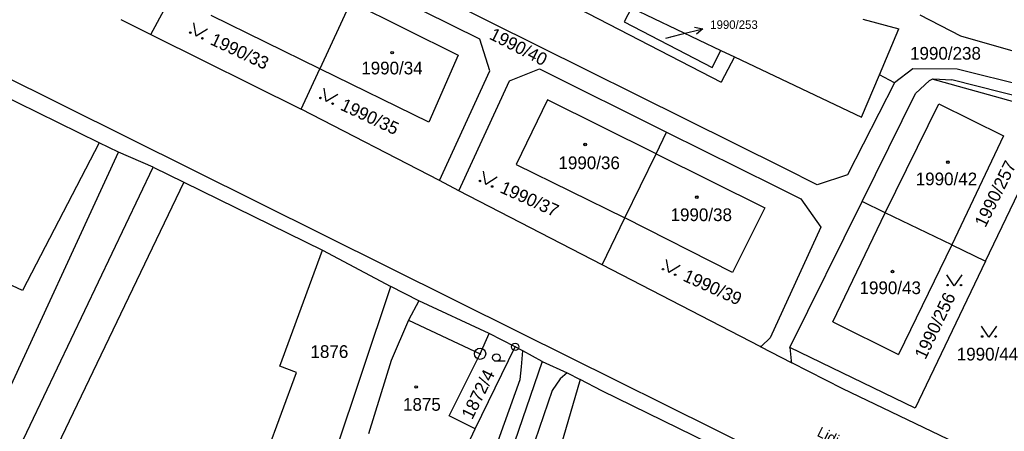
# Model space of a CAD drawing. Extents: x -593183 to -588034, y -1130415 to -1124994.
# Drawn here: x -590481 to -590349.2, y -1129005.3 to -1128950.3 of the extents above; entities that cross this region are included whole.
import ezdxf

# ---------------------------------------------------------------- set-up
doc = ezdxf.new("R2010")
doc.units = 0
for name, color, linetype in [('Vrstva 1', 7, 'Continuous'), ('Vrstva 15', 7, 'Continuous'), ('Vrstva 16', 7, 'Continuous'), ('Vrstva 18', 7, 'Continuous'), ('Vrstva 19', 7, 'Continuous'), ('Vrstva 24', 7, 'Continuous'), ('Vrstva 25', 7, 'Continuous'), ('Vrstva 4', 7, 'Continuous')]:
    doc.layers.add(name, color=color, linetype=linetype)

msp = doc.modelspace()

# ---------------------------------------------------------------- linework, layer by layer
at = {"layer": 'Vrstva 1'}
for p, q in [((-590437.34, -1128932.64), (-590387.11, -1128958.62)), ((-590378.69, -1128970.14), (-590448.55, -1128935.4)), ((-590419.43, -1128952.87), (-590435.32, -1128944.98)), ((-590463.46, -1128952.23), (-590460.61, -1128946.93)), ((-590436.67, -1128947.88), (-590440.82, -1128956.82)), ((-590436.67, -1128947.88), (-590422.3, -1128954.99)), ((-590399.13, -1128948.69), (-590400.1, -1128950.55)), ((-590399.13, -1128948.69), (-590387.18, -1128954.37)), ((-590360.54, -1128949.63), (-590355.11, -1128952.44)), ((-590467.45, -1128950.23), (-590463.46, -1128952.23)), ((-590440.82, -1128956.82), (-590455.37, -1128949.68)), ((-590400.1, -1128950.55), (-590388.34, -1128956.64)), ((-590368.16, -1128950.19), (-590363.34, -1128951.5)), ((-590414.12, -1128992.1), (-590496.39, -1128951.23)), ((-590463.46, -1128952.23), (-590463.1, -1128952.41)), ((-590365.95, -1128957.66), (-590363.34, -1128951.5)), ((-590463.1, -1128952.41), (-590443.33, -1128962.24)), ((-590418.08, -1128957.12), (-590419.43, -1128952.87)), ((-590355.11, -1128952.44), (-590338.23, -1128957.21)), ((-590388.34, -1128956.64), (-590387.18, -1128954.37)), ((-590387.18, -1128954.37), (-590385.34, -1128955.24)), ((-590470.38, -1128966.72), (-590492.06, -1128956.11)), ((-590422.3, -1128954.99), (-590426.25, -1128963.98)), ((-590385.34, -1128955.24), (-590387.11, -1128958.62)), ((-590385.34, -1128955.24), (-590368.35, -1128963.31)), ((-590443.33, -1128962.24), (-590440.82, -1128956.82)), ((-590426.25, -1128963.98), (-590440.82, -1128956.82)), ((-590424.82, -1128971.8), (-590418.08, -1128957.12)), ((-590415.47, -1128958.42), (-590411.44, -1128956.83)), ((-590411.44, -1128956.83), (-590394.43, -1128965.29)), ((-590361.47, -1128956.84), (-590363.94, -1128958.69)), ((-590355.54, -1128956.88), (-590361.47, -1128956.84)), ((-590338.97, -1128960.99), (-590355.54, -1128956.88)), ((-590422.22, -1128973.14), (-590415.47, -1128958.42)), ((-590363.94, -1128958.69), (-590370.23, -1128971)), ((-590368.35, -1128963.31), (-590365.95, -1128957.66)), ((-590363.94, -1128958.69), (-590365.95, -1128957.66)), ((-590361.14, -1128960.13), (-590359.27, -1128958.38)), ((-590359.27, -1128958.38), (-590358.9, -1128958.23)), ((-590358.9, -1128958.23), (-590358.78, -1128958.18)), ((-590342.3, -1128962.84), (-590358.9, -1128958.23)), ((-590358.78, -1128958.18), (-590356.25, -1128958.32)), ((-590339.22, -1128962.61), (-590356.25, -1128958.32)), ((-590368.28, -1128974.59), (-590361.14, -1128960.13)), ((-590410.36, -1128960.99), (-590414.56, -1128969.62)), ((-590395.84, -1128968.2), (-590410.36, -1128960.99)), ((-590365.18, -1128976.09), (-590358.01, -1128961.51)), ((-590358.01, -1128961.51), (-590349.34, -1128965.79)), ((-590424.82, -1128971.8), (-590443.33, -1128962.24)), ((-590351.75, -1128982.58), (-590342.3, -1128962.84)), ((-590395.84, -1128968.2), (-590394.43, -1128965.29)), ((-590394.43, -1128965.29), (-590379.86, -1128972.52)), ((-590470.38, -1128966.72), (-590480.61, -1128986.5)), ((-590467.77, -1128967.98), (-590470.38, -1128966.72)), ((-590349.34, -1128965.79), (-590356.28, -1128980.39)), ((-590487.34, -1129010.38), (-590467.77, -1128967.98)), ((-590463.14, -1128969.99), (-590467.77, -1128967.98)), ((-590400, -1128976.77), (-590395.84, -1128968.2)), ((-590395.84, -1128968.2), (-590381.3, -1128975.42)), ((-590487, -1129020.04), (-590463.14, -1128969.99)), ((-590463.14, -1128969.99), (-590459.01, -1128972.01)), ((-590414.56, -1128969.62), (-590400, -1128976.77)), ((-590374.28, -1128972.34), (-590378.69, -1128970.14)), ((-590459.01, -1128972.01), (-590477.99, -1129011.53)), ((-590459.01, -1128972.01), (-590440.48, -1128981.09)), ((-590422.22, -1128973.14), (-590424.82, -1128971.8)), ((-590370.23, -1128971), (-590374.28, -1128972.34)), ((-590403.05, -1128983.05), (-590422.22, -1128973.14)), ((-590379.86, -1128972.52), (-590376.46, -1128974.21)), ((-590377.92, -1128994.14), (-590368.28, -1128974.59)), ((-590376.46, -1128974.21), (-590373.81, -1128978.02)), ((-590365.18, -1128976.09), (-590368.28, -1128974.59)), ((-590381.3, -1128975.42), (-590385.59, -1128984.1)), ((-590403.05, -1128983.05), (-590400, -1128976.77)), ((-590385.59, -1128984.1), (-590400, -1128976.77)), ((-590372.2, -1128990.71), (-590365.18, -1128976.09)), ((-590356.28, -1128980.39), (-590365.18, -1128976.09)), ((-590373.81, -1128978.02), (-590380.59, -1128992.82)), ((-590446.19, -1128996.64), (-590440.48, -1128981.09)), ((-590440.48, -1128981.09), (-590431.35, -1128985.97)), ((-590356.28, -1128980.39), (-590363.4, -1128995.08)), ((-590356.28, -1128980.39), (-590351.75, -1128982.58)), ((-590480.61, -1128986.5), (-590491.37, -1128981.54)), ((-590351.75, -1128982.58), (-590361.17, -1129002.25)), ((-590381.9, -1128993.97), (-590403.05, -1128983.05)), ((-590439.83, -1129011.35), (-590431.35, -1128985.97)), ((-590427.57, -1128987.86), (-590431.35, -1128985.97)), ((-590427.57, -1128987.86), (-590428.95, -1128990.45)), ((-590418.17, -1128992.27), (-590427.57, -1128987.86)), ((-590428.95, -1128990.45), (-590431.28, -1128995.86)), ((-590372.2, -1128990.71), (-590363.4, -1128995.08)), ((-590419.38, -1128994.97), (-590418.17, -1128992.27)), ((-590414.69, -1128994.04), (-590418.17, -1128992.27)), ((-590351.46, -1129023.2), (-590414.12, -1128992.1)), ((-590380.59, -1128992.82), (-590381.71, -1128993.96)), ((-590420.04, -1129005.02), (-590414.69, -1128994.04)), ((-590413.67, -1128994.56), (-590414.69, -1128994.04)), ((-590381.71, -1128993.96), (-590381.9, -1128993.97)), ((-590381.9, -1128993.97), (-590377.65, -1128996.16)), ((-590361.17, -1129002.25), (-590377.92, -1128994.14)), ((-590377.92, -1128994.14), (-590377.76, -1128995.9)), ((-590423.52, -1129003.25), (-590419.38, -1128994.97)), ((-590411.1, -1128996.02), (-590413.67, -1128994.56)), ((-590443.96, -1128997.46), (-590446.19, -1128996.64)), ((-590411.1, -1128996.02), (-590440.19, -1129080.53)), ((-590431.28, -1128995.86), (-590434.32, -1129005.66)), ((-590411.1, -1128996.02), (-590407.72, -1128997.53)), ((-590377.65, -1128996.16), (-590377.76, -1128995.9)), ((-590370.86, -1128999.67), (-590377.65, -1128996.16)), ((-590448.05, -1129008.53), (-590443.96, -1128997.46)), ((-590406.01, -1128998.42), (-590409.57, -1129010.72)), ((-590407.72, -1128997.53), (-590406.01, -1128998.42)), ((-590403.11, -1128999.92), (-590406.01, -1128998.42)), ((-590353.54, -1129007.97), (-590370.86, -1128999.67)), ((-590386.69, -1129007.95), (-590403.11, -1128999.92)), ((-590422.63, -1129003.7), (-590423.52, -1129003.25)), ((-590420.04, -1129005.02), (-590422.63, -1129003.7)), ((-590422.97, -1129011.14), (-590420.04, -1129005.02))]:
    msp.add_line(p, q, dxfattribs=at)
at = {"layer": 'Vrstva 16'}
msp.add_line((-590394.52, -1128952.71), (-590392.5, -1128952.21), dxfattribs=at)
at = {"layer": 'Vrstva 24'}
for centre, radius in [((-590419.38, -1128994.97), 0.75), ((-590414.69, -1128994.04), 0.5), ((-590414.69, -1128994.04), 0.0327), ((-590419.38, -1128994.97), 0.0903)]:
    msp.add_circle(centre, radius, dxfattribs=at)
at = {"layer": 'Vrstva 25'}
for p, q in [((-590392.5, -1128952.21), (-590389.59, -1128951.49)), ((-590416.04, -1128995.97), (-590417.21, -1128995.97))]:
    msp.add_line(p, q, dxfattribs=at)
for points in [[(-590455.86, -1128951.52), (-590457.4, -1128952.46), (-590457.67, -1128950.68)], [(-590390.68, -1128951.24), (-590389.59, -1128951.49), (-590390.44, -1128952.21)], [(-590438.44, -1128960.26), (-590439.98, -1128961.2), (-590440.25, -1128959.42)], [(-590417.1, -1128971.34), (-590418.63, -1128972.3), (-590418.92, -1128970.52)], [(-590392.61, -1128983.15), (-590394.14, -1128984.11), (-590394.43, -1128982.33)], [(-590354.93, -1128984.38), (-590355.93, -1128985.88), (-590356.93, -1128984.38)], [(-590350.3, -1128991.25), (-590351.3, -1128992.75), (-590352.3, -1128991.25)]]:
    msp.add_lwpolyline(points, dxfattribs=at)
for centre, radius in [((-590458.17, -1128951.99), 0.1), ((-590456.54, -1128952.75), 0.1), ((-590431.16, -1128954.67), 0.175), ((-590431.16, -1128954.67), 0.15), ((-590440.75, -1128960.73), 0.1), ((-590439.12, -1128961.49), 0.1), ((-590405.33, -1128966.97), 0.175), ((-590405.33, -1128966.97), 0.15), ((-590356.78, -1128969.32), 0.175), ((-590356.78, -1128969.32), 0.15), ((-590419.41, -1128971.84), 0.1), ((-590417.77, -1128972.58), 0.1), ((-590390.4, -1128974.01), 0.175), ((-590390.4, -1128974.01), 0.15), ((-590394.92, -1128983.65), 0.1), ((-590364.2, -1128983.97), 0.175), ((-590364.2, -1128983.97), 0.15), ((-590393.28, -1128984.39), 0.1), ((-590356.83, -1128985.78), 0.1), ((-590355.03, -1128985.78), 0.1), ((-590352.2, -1128992.65), 0.1), ((-590350.4, -1128992.65), 0.1), ((-590417.21, -1128995.47), 0.503), ((-590427.95, -1128999.41), 0.175), ((-590427.95, -1128999.41), 0.15)]:
    msp.add_circle(centre, radius, dxfattribs=at)
at = {"layer": 'Vrstva 4'}
for p, q in [((-590428.95, -1128990.45), (-590419.38, -1128994.97)), ((-590413.84, -1128996.7), (-590413.67, -1128994.56)), ((-590414.04, -1128998.39), (-590413.84, -1128996.7)), ((-590428.37, -1129038.68), (-590414.04, -1128998.39)), ((-590408.65, -1128998.3), (-590409.73, -1128999.89)), ((-590407.72, -1128997.53), (-590408.65, -1128998.3)), ((-590409.73, -1128999.89), (-590413.72, -1129011.39))]:
    msp.add_line(p, q, dxfattribs=at)

# ---------------------------------------------------------------- texts
at = {"layer": 'Vrstva 15'}
msp.add_text('Lidická', height=1.4, rotation=333.3264, dxfattribs=at).set_placement((-590374.41, -1129005.91))
at = {"layer": 'Vrstva 16'}
msp.add_text('1990/253', height=1.14, dxfattribs=at).set_placement((-590388.59, -1128951.49))
at = {"layer": 'Vrstva 18'}
for s, rotation, p in [('1990/33', 335.0097, (-590455.63, -1128953.51)), ('1990/40', 333, (-590418.29, -1128952.77)), ('1990/35', 335.0097, (-590438.22, -1128962.26)), ('1990/257', 63.7237, (-590351.77, -1128978.18)), ('1990/37', 335.7, (-590416.85, -1128973.33)), ('1990/39', 335.7, (-590392.36, -1128985.14)), ('1990/256', 64.4616, (-590359.79, -1128995.84)), ('1872/4', 63.6414, (-590420.44, -1129003.87))]:
    msp.add_text(s, height=1.7, rotation=rotation, dxfattribs=at).set_placement(p)
for s, height, p in [('1990/253', 0.1, (-590394.52, -1128952.71)), ('1990/238', 1.7, (-590361.85, -1128955.61)), ('1876', 1.7, (-590442.08, -1128995.52)), ('1990/44', 1.7, (-590355.6, -1128995.86))]:
    msp.add_text(s, height=height, dxfattribs=at).set_placement(p)
at = {"layer": 'Vrstva 19'}
for s, p in [('1990/34', (-590435.29, -1128957.58)), ('1990/36', (-590408.9, -1128970.26)), ('1990/42', (-590361.09, -1128972.42)), ('1990/38', (-590393.9, -1128977.21)), ('1990/43', (-590368.61, -1128986.98)), ('1875', (-590429.7, -1129002.59))]:
    msp.add_text(s, height=1.7, dxfattribs=at).set_placement(p)

doc.saveas('drawing.dxf')
